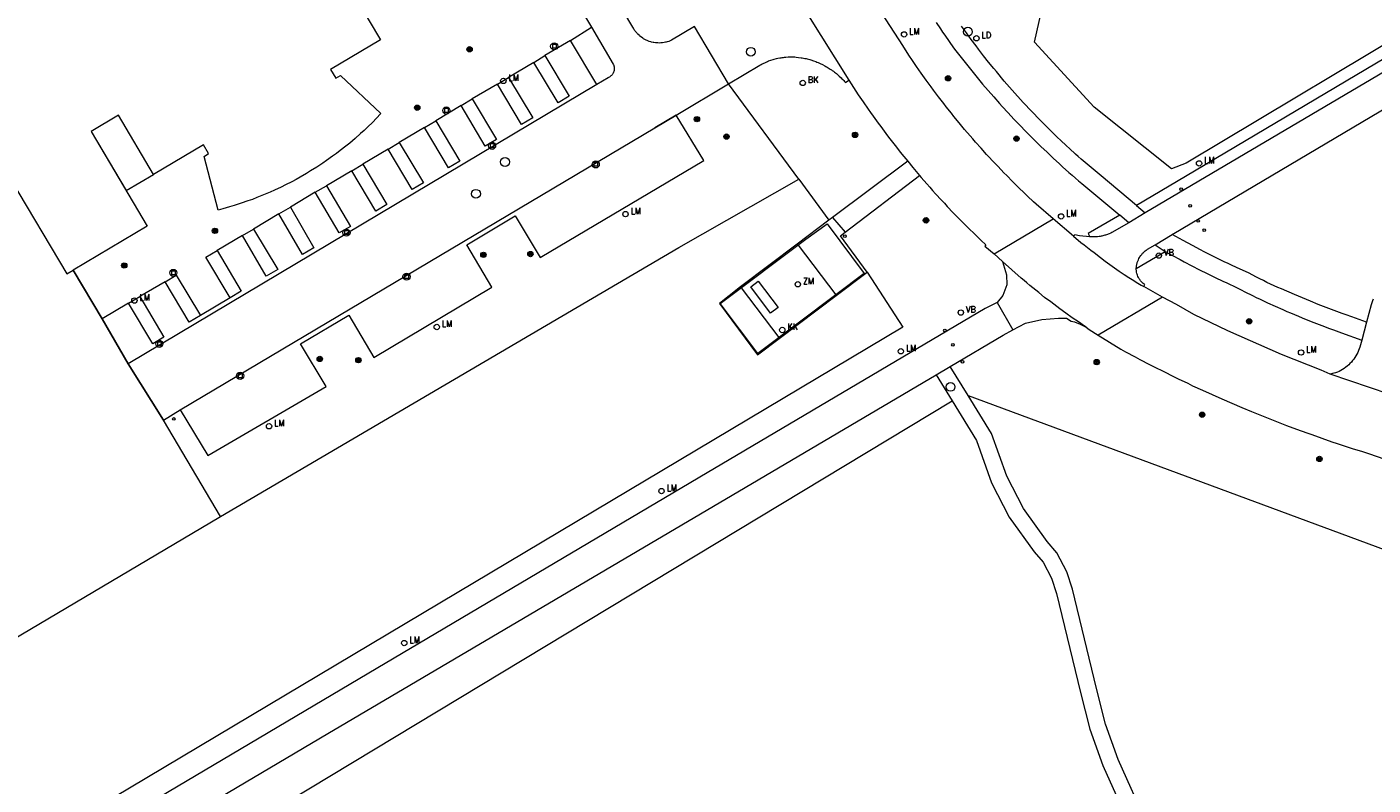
# Model space of a CAD drawing. Header units: metres. Extents: x 138165 to 154469, y 480134 to 494189.
# Tile 841 of 1056: x 145573 to 145699, y 488922 to 488992. Entities that reach past the tile are written whole.
import ezdxf

# ---------------------------------------------------------------- set-up
doc = ezdxf.new("R2010")
doc.units = ezdxf.units.M
doc.header["$LTSCALE"] = 0.001
doc.header["$MEASUREMENT"] = 0
for name, color, linetype, lineweight in [('Level 5', 7, 'Continuous', 0), ('TOP-L-terrein schutting raster hek leuning', 7, 'Continuous', 0), ('TOP-L-topo objecten punt', 7, 'Continuous', 0), ('TOP-L-topo objecten vlak', 7, 'Continuous', 0), ('TOP-L-verharding molgoot', 7, 'Continuous', 0)]:
    doc.layers.add(name, color=color, linetype=linetype, lineweight=lineweight)
doc.styles.add('Style-STANDARD', font='STANDARD.shx')

# ---------------------------------------------------------------- blocks, each defined once
blk = doc.blocks.new('24')
at = {"layer": 'TOP-L-topo objecten punt', "color": 7, "linetype": 'Continuous', "lineweight": 0}
for radius in [0.025, 0.0182, 0.0115, 0.005]:
    blk.add_circle((0, 0), radius, dxfattribs=at)
blk = doc.blocks.new('*U13')
at = {"layer": 'Level 5', "color": 7, "linetype": 'Continuous', "lineweight": 0}
blk.add_circle((0, 0), 0.0415, dxfattribs=at)
blk = doc.blocks.new('150')
at = {"layer": 'Level 5', "color": 7, "linetype": 'Continuous', "lineweight": 0}
blk.add_blockref('*U13', (0, 0), dxfattribs=at)
blk = doc.blocks.new('39')
at = {"layer": 'TOP-L-topo objecten punt', "color": 7, "linetype": 'Continuous', "lineweight": 0}
for p, q in [((0.0175, 0.0175), (-0.0175, 0.0175)), ((-0.0175, 0.0175), (-0.0175, -0.0175)), ((0.0175, 0.0175), (0.0175, -0.0175)), ((0.0175, -0.0175), (-0.0175, -0.0175))]:
    blk.add_line(p, q, dxfattribs=at)
blk.add_circle((0, 0), 0.0332, dxfattribs=at)
blk = doc.blocks.new('72')
at = {"layer": 'TOP-L-topo objecten punt', "color": 7, "linetype": 'Continuous', "lineweight": 0}
blk.add_circle((0, 0), 0.025, dxfattribs=at)
at = {"layer": 'TOP-L-topo objecten punt', "color": 7, "linetype": 'Continuous', "lineweight": 0, "style": 'Style-STANDARD'}
blk.add_text('BK', height=0.06, dxfattribs=at).set_placement((0.0483, 0))
blk = doc.blocks.new('121')
at = {"layer": 'TOP-L-topo objecten punt', "color": 7, "linetype": 'Continuous', "lineweight": 0}
blk.add_circle((0, 0), 0.025, dxfattribs=at)
at = {"layer": 'TOP-L-topo objecten punt', "color": 7, "linetype": 'Continuous', "lineweight": 0, "style": 'Style-STANDARD'}
blk.add_text('LD', height=0.06, dxfattribs=at).set_placement((0.0483, 0))
blk = doc.blocks.new('10')
at = {"layer": 'TOP-L-topo objecten punt', "linetype": 'Continuous', "lineweight": 0}
blk.add_circle((0, 0), 0.0125, dxfattribs=at)
blk = doc.blocks.new('16')
at = {"layer": 'TOP-L-topo objecten punt', "color": 7, "linetype": 'Continuous', "lineweight": 0}
blk.add_circle((0, 0), 0.025, dxfattribs=at)
at = {"layer": 'TOP-L-topo objecten punt', "color": 7, "linetype": 'Continuous', "lineweight": 0, "style": 'Style-STANDARD'}
blk.add_text('LM', height=0.06, dxfattribs=at).set_placement((0.0483, 0))
blk = doc.blocks.new('168')
at = {"layer": 'TOP-L-topo objecten punt', "color": 7, "linetype": 'Continuous', "lineweight": 0}
blk.add_circle((0, 0), 0.025, dxfattribs=at)
at = {"layer": 'TOP-L-topo objecten punt', "color": 7, "linetype": 'Continuous', "lineweight": 0, "style": 'Style-STANDARD'}
blk.add_text('ZM', height=0.06, dxfattribs=at).set_placement((0.048, 0))
blk = doc.blocks.new('119')
at = {"layer": 'TOP-L-topo objecten punt', "color": 7, "linetype": 'Continuous', "lineweight": 0}
blk.add_circle((0, 0), 0.025, dxfattribs=at)
at = {"layer": 'TOP-L-topo objecten punt', "color": 7, "linetype": 'Continuous', "lineweight": 0, "style": 'Style-STANDARD'}
blk.add_text('KK', height=0.06, dxfattribs=at).set_placement((0.0483, 0))
blk = doc.blocks.new('14')
at = {"layer": 'TOP-L-topo objecten punt', "color": 7, "linetype": 'Continuous', "lineweight": 0}
blk.add_circle((0, 0), 0.025, dxfattribs=at)
at = {"layer": 'TOP-L-topo objecten punt', "color": 7, "linetype": 'Continuous', "lineweight": 0, "style": 'Style-STANDARD'}
blk.add_text('VB', height=0.06, dxfattribs=at).set_placement((0.0483, 0))

msp = doc.modelspace()

# ---------------------------------------------------------------- linework, layer by layer
at = {"layer": 'TOP-L-terrein schutting raster hek leuning', "flags": 128}
for points in [[(145582.25, 489030.75), (145581.1, 489032.71), (145577.93, 489038.12), (145575.25, 489042.68), (145573.68, 489045.38), (145483.42, 488991.76), (145531.27, 488911.38), (145533.48, 488912.69), (145591, 488946.75), (145585.66, 488955.74), (145582.36, 488960.99), (145579.93, 488965.18), (145577.22, 488969.75)], [(145637.66, 488966.61), (145645.65, 488972.62), (145647.64, 488974.06), (145651.11, 488969.44), (145648.44, 488967.43), (145641.17, 488961.97), (145637.66, 488966.61)]]:
    msp.add_lwpolyline(points, dxfattribs=at)
at = {"layer": 'TOP-L-topo objecten vlak', "flags": 128}
for points in [[(145581.1, 489032.71), (145593.03, 489039.9), (145612.36, 489007.23), (145615.64, 489009.16), (145625.64, 488992.42)], [(145635.25, 488992.48), (145633.11, 488991.21), (145633.04, 488991.18), (145632.97, 488991.15), (145632.84, 488991.1), (145632.7, 488991.05), (145632.62, 488991.03), (145632.55, 488991.02), (145632.41, 488990.99), (145632.26, 488990.96), (145632.11, 488990.95), (145631.97, 488990.94), (145631.82, 488990.95), (145631.67, 488990.96), (145631.6, 488990.96), (145631.45, 488990.99), (145631.38, 488991), (145631.24, 488991.03), (145631.17, 488991.05), (145631.02, 488991.1), (145630.89, 488991.15), (145630.82, 488991.18), (145630.75, 488991.21), (145630.69, 488991.24), (145630.56, 488991.32), (145630.49, 488991.35), (145630.43, 488991.39), (145630.31, 488991.48), (145630.24, 488991.53), (145630.12, 488991.63), (145630.07, 488991.68), (145629.96, 488991.78), (145629.91, 488991.84), (145629.86, 488991.9), (145629.81, 488991.95), (145629.71, 488992.07), (145629.67, 488992.13), (145629.63, 488992.19), (145629.55, 488992.32), (145629.49, 488992.43), (145618.98, 489010.12)], [(145681.16, 488979.72), (145679.8, 488979.21), (145672.58, 488984.97), (145667.01, 488991.03), (145667.8, 488994.6), (145677.58, 489000.83), (145680.44, 489002.11), (145693.25, 489010.38), (145697.14, 489008.67), (145705.11, 488994.06), (145681.16, 488979.72)], [(145640.68, 489001.85), (145649.66, 488987.47)], [(145668.75, 488974.54), (145667.17, 488975.9), (145666.92, 488976.12), (145666.36, 488976.66), (145666.07, 488976.92), (145665.51, 488977.47), (145664.96, 488978.01), (145664.41, 488978.57), (145664.14, 488978.84), (145663.6, 488979.41), (145663.33, 488979.69), (145663.06, 488979.97), (145662.8, 488980.26), (145662.53, 488980.54), (145662.01, 488981.12), (145661.49, 488981.7), (145661.24, 488982), (145660.98, 488982.29), (145660.48, 488982.88), (145659.98, 488983.48), (145659.48, 488984.09), (145659.24, 488984.39), (145658.76, 488985), (145658.52, 488985.31), (145658.04, 488985.93), (145657.58, 488986.55), (145657.34, 488986.86), (145656.89, 488987.49), (145656.43, 488988.13), (145655.99, 488988.77), (145655.55, 488989.41), (145655.33, 488989.73), (145655.12, 488990.06), (145654.7, 488990.71), (145648.69, 489000)], [(145602.65, 488996.77), (145605.93, 488991.25), (145601.26, 488988.48), (145601.75, 488987.66), (145602.18, 488987.91), (145605.96, 488984.36), (145605.52, 488983.89), (145605.2, 488983.57), (145604.72, 488983.1), (145604.39, 488982.79), (145604.06, 488982.49), (145603.56, 488982.04), (145603.05, 488981.61), (145602.7, 488981.33), (145602.17, 488980.91), (145601.81, 488980.64), (145601.45, 488980.37), (145600.9, 488979.98), (145600.53, 488979.73), (145599.97, 488979.36), (145599.4, 488979), (145599.02, 488978.77), (145598.43, 488978.43), (145598.04, 488978.21), (145597.65, 488978), (145597.05, 488977.69), (145596.65, 488977.5), (145596.04, 488977.21), (145595.63, 488977.03), (145595.01, 488976.76), (145594.38, 488976.51), (145593.96, 488976.35), (145593.54, 488976.2), (145592.91, 488975.98), (145592.27, 488975.77), (145591.84, 488975.64), (145591.19, 488975.46), (145590.76, 488975.34), (145589.45, 488980.36), (145589.88, 488980.62), (145589.39, 488981.44), (145584.73, 488978.68), (145581.46, 488984.2), (145578.91, 488982.69), (145584.15, 488973.86), (145577.22, 488969.75)], [(145707.27, 488994.03), (145681.11, 488978.49), (145676.53, 488975.77)], [(145707.78, 488993.06), (145677.35, 488975.09)], [(145623.67, 488991.18), (145625.64, 488992.42)], [(145625.64, 488992.42), (145627.67, 488988.98), (145627.69, 488988.93), (145627.72, 488988.85), (145627.73, 488988.81), (145627.75, 488988.72), (145627.76, 488988.64), (145627.76, 488988.55), (145627.76, 488988.47), (145627.75, 488988.42), (145627.74, 488988.38), (145627.72, 488988.3), (145627.69, 488988.22), (145627.65, 488988.14), (145627.61, 488988.06), (145627.59, 488988.03), (145627.56, 488987.99), (145627.5, 488987.93), (145627.44, 488987.87), (145627.41, 488987.84), (145627.34, 488987.79), (145627.3, 488987.77), (145627.22, 488987.73), (145627.18, 488987.71), (145626.12, 488987.07)], [(145638.43, 488987.14), (145635.25, 488992.48)], [(145657.83, 488992.86), (145658.22, 488992.26), (145658.42, 488991.97), (145658.63, 488991.67), (145659.04, 488991.09), (145659.45, 488990.51), (145659.67, 488990.22), (145659.91, 488989.9), (145660.15, 488989.59), (145660.64, 488988.96), (145660.89, 488988.65), (145661.14, 488988.34), (145661.64, 488987.72), (145661.9, 488987.42), (145662.15, 488987.11), (145662.67, 488986.51), (145663.2, 488985.91), (145663.72, 488985.31), (145663.99, 488985.02), (145664.53, 488984.43), (145665.07, 488983.85), (145665.62, 488983.27), (145666.18, 488982.7), (145666.74, 488982.14), (145667.02, 488981.85), (145667.3, 488981.58), (145667.59, 488981.3), (145668.17, 488980.75), (145668.45, 488980.47), (145668.74, 488980.2), (145669.33, 488979.66), (145669.63, 488979.4), (145670.22, 488978.86), (145670.52, 488978.6), (145670.82, 488978.34), (145671.12, 488978.08), (145671.42, 488977.82), (145672.55, 488976.9), (145674.98, 488974.87)], [(145676.53, 488975.77), (145673.22, 488978.55), (145671.36, 488980.09), (145671.09, 488980.34), (145670.83, 488980.57), (145670.27, 488981.09), (145669.99, 488981.34), (145669.43, 488981.87), (145669.15, 488982.13), (145668.88, 488982.4), (145668.61, 488982.66), (145668.33, 488982.93), (145668.07, 488983.2), (145667.53, 488983.74), (145667.26, 488984.01), (145667, 488984.29), (145666.47, 488984.84), (145666.21, 488985.12), (145665.95, 488985.4), (145665.7, 488985.68), (145665.18, 488986.25), (145664.68, 488986.82), (145664.43, 488987.11), (145664.18, 488987.4), (145663.93, 488987.69), (145663.69, 488987.98), (145663.44, 488988.28), (145663.2, 488988.57), (145662.72, 488989.16), (145662.25, 488989.76), (145661.78, 488990.36), (145661.55, 488990.67), (145661.09, 488991.28), (145660.64, 488991.89), (145660.19, 488992.51)], [(145623.67, 488991.18), (145621.28, 488989.77)], [(145626.12, 488987.07), (145623.67, 488991.18)], [(145679.85, 488973.08), (145709.42, 488990.6)], [(145620.24, 488989.14), (145621.28, 488989.77)], [(145621.28, 488989.77), (145623.55, 488986), (145622.51, 488985.37), (145620.24, 488989.14)], [(145638.43, 488987.14), (145641.34, 488988.88), (145641.47, 488988.95), (145641.57, 488989), (145641.67, 488989.05), (145641.87, 488989.14), (145642.07, 488989.23), (145642.17, 488989.27), (145642.38, 488989.34), (145642.59, 488989.41), (145642.7, 488989.44), (145642.91, 488989.49), (145643.02, 488989.52), (145643.23, 488989.56), (145643.34, 488989.58), (145643.45, 488989.6), (145643.56, 488989.61), (145643.67, 488989.62), (145643.78, 488989.64), (145644, 488989.65), (145644.11, 488989.66), (145644.33, 488989.66), (145644.44, 488989.66), (145644.55, 488989.66), (145644.62, 488989.65), (145644.73, 488989.64), (145644.97, 488989.61), (145645.2, 488989.58), (145645.32, 488989.56), (145645.55, 488989.51), (145645.67, 488989.49), (145645.78, 488989.46), (145646.01, 488989.4), (145646.12, 488989.37), (145646.35, 488989.29), (145646.57, 488989.21), (145646.68, 488989.17), (145646.79, 488989.12), (145647, 488989.03), (145647.21, 488988.93), (145647.42, 488988.82), (145647.53, 488988.76), (145647.63, 488988.7), (145647.73, 488988.64), (145647.93, 488988.51), (145648.03, 488988.45), (145648.12, 488988.38), (145648.22, 488988.31), (145648.31, 488988.24), (145648.41, 488988.16), (145648.5, 488988.09), (145648.68, 488987.94), (145648.77, 488987.86), (145648.94, 488987.7), (145649.02, 488987.61), (145649.11, 488987.53), (145649.19, 488987.45), (145649.27, 488987.36), (145649.35, 488987.27), (145649.66, 488987.47)], [(145620.24, 488989.14), (145617.89, 488987.73)], [(145626.12, 488987.07), (145582.36, 488960.99)], [(145616.84, 488987.12), (145614.49, 488985.73)], [(145616.84, 488987.12), (145617.89, 488987.73)], [(145617.89, 488987.73), (145620.16, 488983.97), (145619.1, 488983.35), (145616.84, 488987.12)], [(145633.54, 488984.22), (145638.43, 488987.14)], [(145645, 488978.22), (145638.43, 488987.14)], [(145649.66, 488987.47), (145649.88, 488987.13), (145650.32, 488986.45), (145650.55, 488986.12), (145651, 488985.45), (145651.46, 488984.78), (145651.7, 488984.45), (145651.93, 488984.12), (145652.4, 488983.47), (145652.64, 488983.14), (145653.13, 488982.49), (145653.37, 488982.17), (145653.62, 488981.85), (145654.11, 488981.21), (145654.37, 488980.89), (145654.62, 488980.58), (145655.16, 488979.91)], [(145613.45, 488985.1), (145614.49, 488985.73)], [(145614.49, 488985.73), (145616.76, 488981.94), (145615.71, 488981.32), (145613.45, 488985.1)], [(145587.23, 488956.71), (145589.79, 488952.44), (145600.84, 488958.87), (145598.46, 488962.86), (145602.98, 488965.54), (145605.31, 488961.58), (145616.31, 488968.15), (145613.98, 488972.09), (145618.51, 488974.8), (145620.85, 488970.92), (145636.11, 488979.99), (145633.54, 488984.22)], [(145587.23, 488956.71), (145631.54, 488983.03), (145633.54, 488984.22)], [(145613.45, 488985.1), (145611.1, 488983.69)], [(145584.73, 488978.68), (145581.46, 488984.2), (145578.91, 488982.69), (145582.19, 488977.17), (145584.73, 488978.68)], [(145610.03, 488983.07), (145607.68, 488981.66)], [(145610.03, 488983.07), (145611.1, 488983.69)], [(145611.1, 488983.69), (145613.33, 488979.91), (145612.29, 488979.29), (145610.03, 488983.07)], [(145606.63, 488981.05), (145604.28, 488979.64)], [(145606.63, 488981.05), (145607.68, 488981.66)], [(145607.68, 488981.66), (145609.93, 488977.89), (145608.89, 488977.27), (145606.63, 488981.05)], [(145603.26, 488979.01), (145604.28, 488979.64)], [(145604.28, 488979.64), (145606.53, 488975.87), (145605.48, 488975.24), (145603.26, 488979.01)], [(145655.16, 488979.91), (145648.14, 488974.65)], [(145655.16, 488979.91), (145655.64, 488979.32), (145656.26, 488978.59)], [(145571.39, 488978.23), (145576.63, 488969.4), (145577.22, 488969.75)], [(145591, 488946.75), (145633.8, 488971.85), (145645, 488978.22)], [(145603.26, 488979.01), (145600.89, 488977.61)], [(145645, 488978.22), (145647.81, 488974.4)], [(145649.31, 488973.28), (145656.26, 488978.59)], [(145656.26, 488978.59), (145656.43, 488978.4), (145656.96, 488977.79), (145657.23, 488977.48), (145657.49, 488977.18), (145657.77, 488976.88), (145658.31, 488976.28), (145658.59, 488975.99), (145658.86, 488975.69), (145659.42, 488975.1), (145659.7, 488974.81), (145660.27, 488974.23), (145660.55, 488973.95), (145660.84, 488973.66), (145661.42, 488973.09), (145661.71, 488972.81), (145662, 488972.53), (145662.45, 488972.1), (145662.36, 488971.98), (145663.22, 488971.27)], [(145599.84, 488977.02), (145597.51, 488975.63)], [(145599.84, 488977.02), (145600.89, 488977.61)], [(145600.89, 488977.61), (145603.13, 488973.83), (145602.06, 488973.22), (145599.84, 488977.02)], [(145596.44, 488974.99), (145597.51, 488975.63)], [(145597.51, 488975.63), (145599.7, 488971.81), (145598.66, 488971.21), (145596.44, 488974.99)], [(145676.53, 488975.77), (145677.35, 488975.09)], [(145596.44, 488974.99), (145594.08, 488973.58)], [(145647.81, 488974.4), (145644.85, 488972.18)], [(145648.14, 488974.65), (145647.81, 488974.4)], [(145648.14, 488974.65), (145649.31, 488973.28)], [(145663.22, 488971.27), (145668.75, 488974.54)], [(145670.64, 488972.9), (145668.75, 488974.54)], [(145674.98, 488974.87), (145672, 488973.17), (145672.16, 488972.85)], [(145675.8, 488974.17), (145674.23, 488973.25), (145674.14, 488973.2), (145673.98, 488973.13), (145673.89, 488973.1), (145673.81, 488973.07), (145673.73, 488973.04), (145673.64, 488973.01), (145673.56, 488972.99), (145673.39, 488972.94), (145673.3, 488972.92), (145673.22, 488972.91), (145673.13, 488972.89), (145673.04, 488972.88), (145672.87, 488972.86), (145672.78, 488972.85), (145672.6, 488972.84), (145672.43, 488972.84), (145672.25, 488972.85), (145672.16, 488972.85)], [(145675.8, 488974.17), (145674.98, 488974.87)], [(145677.35, 488975.09), (145675.8, 488974.17)], [(145593.03, 488972.97), (145590.67, 488971.56)], [(145593.03, 488972.97), (145594.08, 488973.58)], [(145594.08, 488973.58), (145596.33, 488969.79), (145595.26, 488969.18), (145593.03, 488972.97)], [(145651.37, 488969.55), (145648.88, 488972.95), (145649.31, 488973.28)], [(145672.16, 488972.85), (145671.2, 488972.95), (145670.78, 488973.05), (145670.64, 488972.9)], [(145670.64, 488972.9), (145671.34, 488972.33), (145671.65, 488972.09), (145672.26, 488971.62), (145672.56, 488971.38), (145673.18, 488970.92), (145673.6, 488970.59), (145673.82, 488970.43), (145674.25, 488970.11), (145674.47, 488969.96), (145674.92, 488969.65), (145675.37, 488969.34), (145675.82, 488969.05), (145676.28, 488968.76), (145676.51, 488968.61), (145676.97, 488968.34), (145677.21, 488968.2)], [(145678.27, 488972.11), (145679.85, 488973.08)], [(145698.01, 488964.87), (145696.62, 488965.37), (145696.1, 488965.56), (145695.73, 488965.69), (145694.98, 488965.97), (145694.24, 488966.25), (145693.49, 488966.53), (145692.76, 488966.83), (145692.02, 488967.14), (145691.29, 488967.45), (145690.07, 488967.98), (145689.73, 488968.13), (145689.39, 488968.28), (145688.71, 488968.59), (145688.38, 488968.76), (145688.03, 488968.93), (145687.73, 488969.09), (145686.97, 488969.48), (145686.21, 488969.82), (145685.46, 488970.17), (145685.09, 488970.35), (145684.71, 488970.53), (145683.97, 488970.89), (145683.6, 488971.08), (145682.86, 488971.45), (145682.49, 488971.64), (145681.76, 488972.03), (145680.87, 488972.51), (145679.85, 488973.08)], [(145644.85, 488972.18), (145639.55, 488968.17)], [(145644.85, 488972.18), (145644.93, 488972.08), (145648.44, 488967.43), (145648.49, 488967.37)], [(145676.51, 488969.9), (145676.51, 488969.93), (145676.52, 488970.06), (145676.53, 488970.12), (145676.55, 488970.26), (145676.57, 488970.32), (145676.58, 488970.38), (145676.6, 488970.45), (145676.62, 488970.51), (145676.67, 488970.64), (145676.7, 488970.7), (145676.75, 488970.82), (145676.82, 488970.93), (145676.85, 488970.99), (145676.92, 488971.1), (145676.96, 488971.15), (145677.01, 488971.21), (145677.09, 488971.31), (145677.18, 488971.4), (145677.23, 488971.45), (145677.28, 488971.49), (145677.33, 488971.53), (145677.44, 488971.61), (145677.49, 488971.65), (145677.55, 488971.69), (145678.27, 488972.11)], [(145678.27, 488972.11), (145679.21, 488971.49)], [(145591.88, 488967.16), (145589.62, 488970.94), (145590.67, 488971.56)], [(145590.67, 488971.56), (145592.91, 488967.77), (145591.88, 488967.16)], [(145663.22, 488971.27), (145664.02, 488970.54)], [(145664.02, 488970.54), (145664.4, 488969.29), (145664.42, 488968.38), (145664.05, 488967.38), (145663.51, 488966.72)], [(145671.83, 488964.4), (145671.68, 488964.5), (145671.1, 488964.9), (145670.51, 488965.3), (145669.94, 488965.71), (145669.36, 488966.13), (145669.08, 488966.34), (145668.8, 488966.55), (145668.52, 488966.77), (145667.95, 488967.2), (145667.4, 488967.64), (145667.12, 488967.86), (145666.85, 488968.09), (145666.58, 488968.31), (145666.3, 488968.54), (145666.03, 488968.77), (145665.76, 488969), (145664.02, 488970.54)], [(145676.51, 488969.9), (145679.21, 488971.49)], [(145679.21, 488971.49), (145679.9, 488971.11), (145680.61, 488970.72), (145680.97, 488970.53), (145681.68, 488970.15), (145682.41, 488969.78), (145683.13, 488969.42), (145683.86, 488969.06), (145684.59, 488968.71), (145684.96, 488968.54), (145685.88, 488968.11), (145686.3, 488967.9), (145686.65, 488967.72), (145687.35, 488967.37), (145687.7, 488967.2), (145688.06, 488967.03), (145688.77, 488966.7), (145689.48, 488966.37), (145690.2, 488966.05), (145690.55, 488965.89), (145690.91, 488965.74), (145691.64, 488965.43), (145692, 488965.28), (145692.36, 488965.14), (145693.09, 488964.85), (145693.82, 488964.56), (145694.55, 488964.29), (145694.92, 488964.15), (145695.66, 488963.89), (145697.58, 488963.21)], [(145651.37, 488969.55), (145654.7, 488964.42), (145542.46, 488897.53), (145533.48, 488912.69)], [(145577.22, 488969.75), (145579.93, 488965.18)], [(145585.83, 488968.65), (145586.86, 488969.28), (145589.11, 488965.51)], [(145648.49, 488967.37), (145651.37, 488969.55)], [(145677.21, 488968.2), (145677.31, 488968.39), (145677.24, 488968.43), (145677.15, 488968.5), (145677.06, 488968.58), (145676.98, 488968.66), (145676.94, 488968.71), (145676.9, 488968.75), (145676.86, 488968.8), (145676.83, 488968.85), (145676.76, 488968.94), (145676.71, 488969.05), (145676.65, 488969.15), (145676.61, 488969.26), (145676.58, 488969.37), (145676.56, 488969.43), (145676.54, 488969.54), (145676.53, 488969.6), (145676.52, 488969.66), (145676.52, 488969.72), (145676.51, 488969.78), (145676.51, 488969.9)], [(145585.83, 488968.65), (145583.46, 488967.27)], [(145589.11, 488965.51), (145588.06, 488964.88), (145585.83, 488968.65)], [(145639.55, 488968.17), (145637.59, 488966.63), (145641.14, 488961.84), (145643.17, 488963.37)], [(145639.55, 488968.17), (145639.62, 488968.08), (145643.12, 488963.44), (145643.17, 488963.37)], [(145641.21, 488968.71), (145643.07, 488966.25), (145642.36, 488965.72), (145640.51, 488968.18), (145641.21, 488968.71)], [(145678.95, 488967.23), (145677.21, 488968.2)], [(145663.51, 488966.72), (145662.4, 488966.15), (145636.44, 488950.81), (145604.01, 488931.62), (145559.48, 488905.25), (145527.53, 488886.43), (145527.23, 488886.27), (145526.81, 488886.18), (145526.34, 488886.13), (145525.82, 488886.12), (145525.25, 488886.19), (145524.77, 488886.27), (145524.24, 488886.44), (145523.71, 488886.72), (145523.21, 488887.06), (145522.71, 488887.7)], [(145582.39, 488966.64), (145579.93, 488965.18)], [(145582.39, 488966.64), (145583.46, 488967.27)], [(145583.46, 488967.27), (145585.71, 488963.47), (145584.67, 488962.87), (145582.39, 488966.64)], [(145591.88, 488967.16), (145589.11, 488965.51)], [(145643.17, 488963.37), (145648.49, 488967.37)], [(145663.51, 488966.72), (145664.99, 488964.17)], [(145678.95, 488967.23), (145672.95, 488963.66)], [(145694.6, 488960.04), (145693.77, 488960.41), (145690.08, 488961.85), (145685.04, 488964.07), (145681.89, 488965.6), (145680.25, 488966.53), (145678.95, 488967.23)], [(145698.63, 488967.03), (145698.56, 488966.86), (145698.43, 488966.49), (145698.01, 488964.87)], [(145579.93, 488965.18), (145582.36, 488960.99)], [(145659.13, 488960.75), (145664.08, 488963.68), (145664.99, 488964.17)], [(145664.99, 488964.17), (145666.17, 488964.79), (145667.7, 488965.13), (145669.25, 488965.27), (145670, 488965.24), (145670.42, 488964.96), (145670.74, 488964.9), (145671.26, 488964.69), (145671.83, 488964.4)], [(145671.83, 488964.4), (145672.12, 488964.21), (145672.95, 488963.66)], [(145698.01, 488964.87), (145697.58, 488963.21)], [(145672.95, 488963.66), (145675.07, 488962.35), (145675.51, 488962.11), (145676.4, 488961.64), (145676.84, 488961.4), (145677.73, 488960.94), (145678.17, 488960.71), (145679.07, 488960.26), (145679.97, 488959.82), (145680.42, 488959.6), (145681.32, 488959.17), (145681.77, 488958.95), (145682.68, 488958.53), (145683.6, 488958.12), (145684.51, 488957.71), (145685.43, 488957.31), (145686.35, 488956.92), (145687.28, 488956.53), (145687.74, 488956.34), (145688.2, 488956.16), (145689.13, 488955.78), (145690.07, 488955.42), (145690.54, 488955.24), (145691.47, 488954.89), (145692.42, 488954.55), (145692.89, 488954.38), (145693.83, 488954.04), (145694.78, 488953.72), (145695.25, 488953.56), (145695.73, 488953.4), (145696.68, 488953.09), (145697.64, 488952.79), (145698.28, 488952.59), (145733.7, 488940.26)], [(145697.58, 488963.21), (145697.39, 488962.56), (145697.33, 488962.39), (145697.27, 488962.23), (145697.19, 488962.06), (145697.11, 488961.9), (145697.02, 488961.74), (145696.92, 488961.59), (145696.81, 488961.44), (145696.7, 488961.3), (145696.59, 488961.16), (145696.46, 488961.03), (145696.34, 488960.9), (145696.2, 488960.78), (145696.06, 488960.67), (145695.92, 488960.56), (145695.77, 488960.46), (145695.61, 488960.37), (145695.45, 488960.29), (145695.29, 488960.22), (145695.12, 488960.16), (145694.95, 488960.11), (145694.6, 488960.04)], [(145582.36, 488960.99), (145585.66, 488955.74)], [(145657.81, 488959.97), (145659.13, 488960.75)], [(145660.8, 488958.03), (145659.13, 488960.75)], [(145527.98, 488878.83), (145527.83, 488879.31), (145527.74, 488879.96), (145527.7, 488880.53), (145527.69, 488881.09), (145527.74, 488881.67), (145527.92, 488882.28), (145528.1, 488882.72), (145528.39, 488883.19), (145528.8, 488883.66), (145529.2, 488883.96), (145560.7, 488902.62), (145601, 488926.46), (145638.78, 488948.72), (145657.81, 488959.97)], [(145657.81, 488959.97), (145659.31, 488957.52)], [(145703.8, 488956.92), (145694.6, 488960.04)], [(145660.8, 488958.03), (145727.24, 488933.43), (145712.05, 488924.73), (145683.39, 488907.65)], [(145683.39, 488907.65), (145677.52, 488918.01), (145674.81, 488924.05), (145673.64, 488927.34), (145672.79, 488930.66), (145670.55, 488939.95), (145670.02, 488941.58), (145669.1, 488943.33), (145668.19, 488944.39), (145665.97, 488947.48), (145664.41, 488950.49), (145662.98, 488954.49), (145660.8, 488958.03)], [(145682.07, 488906.86), (145574.85, 488842.98), (145547.27, 488889.98), (145659.31, 488957.52)], [(145585.66, 488955.74), (145587.23, 488956.71)], [(145659.31, 488957.52), (145661.58, 488953.82), (145663, 488949.88), (145664.65, 488946.67), (145666.98, 488943.44), (145667.82, 488942.46), (145668.6, 488940.98), (145669.07, 488939.53), (145671.29, 488930.29), (145672.17, 488926.89), (145673.38, 488923.48), (145676.15, 488917.31), (145682.07, 488906.86)], [(145591, 488946.75), (145585.66, 488955.74)], [(145533.48, 488912.69), (145591, 488946.75)]]:
    msp.add_lwpolyline(points, dxfattribs=at)
at = {"layer": 'TOP-L-verharding molgoot', "flags": 128}
for points in [[(145626.12, 488987.07), (145582.36, 488960.99)], [(145633.54, 488984.22), (145631.54, 488983.03)], [(145587.23, 488956.71), (145631.54, 488983.03)]]:
    msp.add_lwpolyline(points, dxfattribs=at)

# ---------------------------------------------------------------- block references
at = {"layer": 'TOP-L-topo objecten punt', "xscale": 10, "yscale": 10, "zscale": 10}
for name, p in [('16', (145654.82, 488991.75)), ('150', (145660.78, 488992)), ('121', (145661.58, 488991.39)), ('24', (145614.25, 488990.36)), ('39', (145622.15, 488990.64)), ('150', (145640.51, 488990.13)), ('16', (145617.4, 488987.41)), ('72', (145645.36, 488987.22)), ('24', (145658.93, 488987.66)), ('24', (145609.36, 488984.91)), ('39', (145612.08, 488984.65)), ('24', (145635.48, 488983.84)), ('24', (145638.24, 488982.21)), ('24', (145650.24, 488982.37)), ('24', (145665.32, 488982.02)), ('39', (145616.35, 488981.35)), ('150', (145617.56, 488979.84)), ('39', (145626.03, 488979.61)), ('16', (145682.37, 488979.71)), ('150', (145614.84, 488976.87)), ('10', (145680.69, 488977.31)), ('16', (145628.81, 488974.97)), ('10', (145681.53, 488975.74)), ('24', (145656.87, 488974.39)), ('16', (145669.48, 488974.76)), ('10', (145682.3, 488974.33)), ('24', (145590.47, 488973.41)), ('39', (145602.75, 488973.24)), ('10', (145649.3, 488972.92)), ('10', (145682.86, 488973.48)), ('14', (145678.61, 488971.1)), ('24', (145582, 488970.17)), ('24', (145615.54, 488971.17)), ('24', (145619.93, 488971.24)), ('39', (145586.58, 488969.48)), ('39', (145608.36, 488969.13)), ('168', (145644.9, 488968.42)), ('16', (145582.95, 488966.9)), ('14', (145660.12, 488965.78)), ('16', (145611.18, 488964.43)), ('119', (145643.45, 488964.15)), ('10', (145658.64, 488964.11)), ('24', (145687.05, 488964.96)), ('39', (145585.27, 488962.85)), ('10', (145659.39, 488962.77)), ('24', (145600.26, 488961.45)), ('16', (145654.52, 488962.16)), ('16', (145691.89, 488962.05)), ('24', (145603.86, 488961.33)), ('10', (145660.28, 488961.18)), ('24', (145672.81, 488961.15)), ('39', (145592.82, 488959.87)), ('150', (145659.16, 488958.84)), ('10', (145586.63, 488955.84)), ('16', (145595.52, 488955.16)), ('24', (145682.66, 488956.24)), ('24', (145693.61, 488952.11)), ('16', (145632.17, 488949.11)), ('16', (145608.15, 488934.92))]:
    msp.add_blockref(name, p, dxfattribs=at)

doc.saveas('drawing.dxf')
